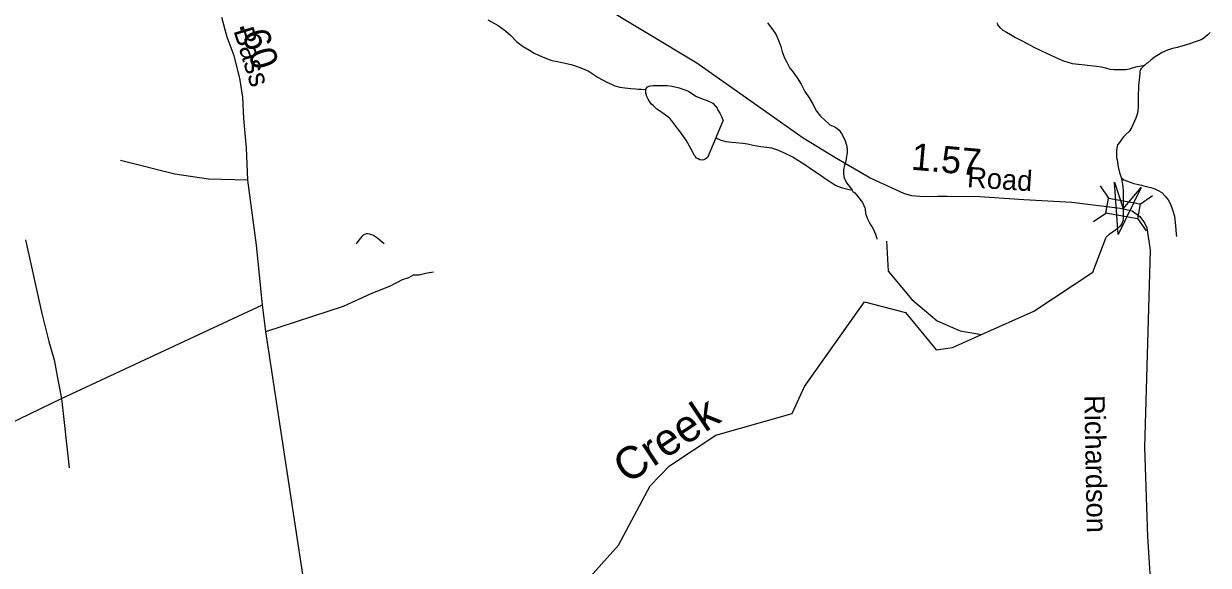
# Model space of a CAD drawing. Extents: x 2220236 to 2384410, y 720751 to 894131.
# Drawn here: x 2270572 to 2276098, y 818722 to 821248 of the extents above; entities that cross this region are included whole.
import ezdxf

# ---------------------------------------------------------------- set-up
doc = ezdxf.new("R2010")
doc.units = 0
for name, color, linetype in [('Exist Hydrographic Creek Single Shore', 7, 'Continuous'), ('Exist Hydrographic Creek Single Shore Label', 7, 'Continuous'), ('Exist Hydrographic Misc Water Feature', 7, 'Continuous'), ('Exist Hydrographic Pond Under 1500 Sq Ft', 7, 'Continuous'), ('Exist Road Non-System Type 51', 7, 'Continuous'), ('Exist Road Secondary Mileage Hundredths English Label', 7, 'Continuous'), ('Exist Road Secondary Structure Standard Bridge Attributed CELL', 7, 'Continuous'), ('Exist Road Secondary Structure Standard Bridge CELL', 7, 'Continuous'), ('Exist Road Secondary Type 51 Attributed', 7, 'Continuous'), ('Exist Road Secondary Type 51 Label', 7, 'Continuous')]:
    doc.layers.add(name, color=color, linetype=linetype)

msp = doc.modelspace()

# ---------------------------------------------------------------- linework, layer by layer
at = {"layer": 'Exist Hydrographic Creek Single Shore'}
for points in [[(2276064.4, 821173.7), (2276032.4, 821162.2), (2276006.6, 821153.6), (2275968.7, 821141.2), (2275954.8, 821137.6), (2275930.8, 821133.2), (2275907, 821124.5), (2275882.8, 821114.5), (2275865.2, 821102.4), (2275847.3, 821092.3), (2275829.6, 821077.9), (2275815.6, 821065.7), (2275809.6, 821061.9), (2275801.6, 821054.5)], [(2276106.1, 821206.6), (2276096.1, 821196), (2276086.1, 821188), (2276072.4, 821178.4), (2276064.4, 821173.7)], [(2275801.6, 821054.5), (2275797.9, 821051.3), (2275790.5, 821044.9), (2275785.5, 821039.4), (2275781.5, 821035.2), (2275778, 821025.5), (2275777.9, 821021.5), (2275776.5, 820999.3), (2275774.3, 820975.7), (2275771.7, 820958.4), (2275770.9, 820905.2), (2275771.1, 820882.9), (2275771.2, 820857.7), (2275767.4, 820831.5), (2275760, 820807.1), (2275740.1, 820763.2), (2275728.6, 820746.1), (2275712.5, 820731), (2275702.8, 820720.4), (2275696.7, 820712.3), (2275682.9, 820694.5), (2275674.5, 820682.6), (2275670.6, 820667.9), (2275669.3, 820656.4), (2275669.2, 820650.5), (2275669.3, 820640.7), (2275670.3, 820624.3), (2275672.4, 820613.7), (2275675.8, 820590.7), (2275677.9, 820580.8), (2275684.3, 820554.4), (2275690.7, 820531.3)], [(2275690.7, 820531.3), (2275694.3, 820514.9), (2275698.7, 820490.8), (2275700.8, 820466.2), (2275701.2, 820450.8), (2275700.6, 820385.2), (2275700.1, 820350.8), (2275701.2, 820343.2), (2275701.1, 820337.6), (2275700.3, 820331.1), (2275694.4, 820316.4), (2275686.3, 820304.1), (2275674.9, 820292.2), (2275658.6, 820280.1), (2275637, 820265.8), (2275621, 820253)], [(2275039.7, 819799), (2275283.5, 819907.8), (2275559.5, 820089.1), (2275621, 820253)], [(2270317.1, 817694.8), (2270459.2, 817655.8), (2270717.1, 817683.3), (2271157.2, 817834.9), (2271773.2, 817891), (2271976, 818007.4), (2272022.2, 818022), (2272088.9, 818036.5), (2272196.2, 818046.2), (2272553.2, 818199.6), (2272701.2, 818340.9), (2273083, 818519.9), (2273347.2, 818816.2), (2273494.2, 819092), (2273585.2, 819185.2), (2273800.1, 819328.3), (2274157.1, 819429.2), (2274214.1, 819555.9), (2274494.2, 819950.3), (2274686.1, 819900.4), (2274829.1, 819726.9), (2274904.1, 819738.4), (2275039.7, 819799)]]:
    msp.add_lwpolyline(points, dxfattribs=at)
at = {"layer": 'Exist Hydrographic Misc Water Feature'}
for points in [[(2272737.9, 821266.5), (2272786.2, 821239.3), (2272819.8, 821215.6), (2272844.7, 821193.8), (2272872.9, 821164.3), (2272901.3, 821142.4), (2272931.1, 821124.8), (2272953.5, 821111.2), (2272973.3, 821100.9), (2273003.5, 821089.5), (2273035.4, 821077.3), (2273061.6, 821071.9), (2273089.6, 821065.7), (2273125.2, 821057.4), (2273162.7, 821046.2), (2273190, 821034.8), (2273196.5, 821031.4), (2273205, 821027.9), (2273252.2, 820997.4), (2273292.4, 820976.2), (2273314.2, 820965.9), (2273330.4, 820958.1), (2273352.6, 820952), (2273376.9, 820949.9), (2273404.7, 820946.7), (2273426.9, 820943.9), (2273440.7, 820942.7), (2273454.4, 820942.4), (2273474.8, 820942)], [(2274041.4, 821252.6), (2274066, 821219.3), (2274081.9, 821196.7), (2274094.1, 821166.9), (2274104.4, 821141.5), (2274110.4, 821117.4), (2274121, 821089.3), (2274133, 821065.4), (2274145.6, 821041.2), (2274157.4, 821027.9), (2274179.7, 820995.6), (2274198.2, 820966.3), (2274216.5, 820932.5), (2274236.8, 820902.6), (2274251.1, 820876.7), (2274271, 820840.2), (2274289.5, 820816.8), (2274311.7, 820795.1), (2274325.6, 820783.3)], [(2275112.6, 821251.8), (2275114.7, 821243.5), (2275124.9, 821230.2), (2275138.8, 821218.4), (2275157, 821208.2), (2275175.1, 821198), (2275199.1, 821184.4), (2275226, 821170.7), (2275253.6, 821155.4), (2275283.4, 821139), (2275319.8, 821121.9), (2275359.8, 821102.4), (2275386.1, 821090.3), (2275422.2, 821074.8), (2275462.3, 821063.2), (2275508.1, 821057.3), (2275548.3, 821053.2), (2275576.5, 821050.3), (2275600.3, 821046.5), (2275618.3, 821041.9), (2275638.5, 821036.6), (2275658.5, 821034.5), (2275686.4, 821034.9), (2275696.2, 821034.7), (2275712.3, 821035), (2275730.4, 821037.3), (2275740.3, 821041), (2275760.1, 821047.2), (2275801.6, 821054.5)], [(2274325.6, 820783.3), (2274332.6, 820776.6), (2274355.7, 820767.3), (2274366.1, 820759.5), (2274375.7, 820752.1), (2274386.2, 820735.5), (2274396.1, 820719.5), (2274404.2, 820702.3), (2274410.7, 820681.5), (2274412.6, 820664.4), (2274412.9, 820646.4), (2274409.1, 820621.8), (2274409.1, 820620.2), (2274407.2, 820607.8), (2274401.2, 820587.6), (2274396.5, 820567), (2274395.5, 820550.6), (2274398.1, 820533.5), (2274402.1, 820521), (2274412.3, 820503.7), (2274428.5, 820482), (2274436.5, 820471.1)], [(2273800.4, 820715.5), (2273824.7, 820704.5), (2273847.6, 820698.1), (2273874.7, 820695.2), (2273894.4, 820694.8), (2273926.8, 820691.5), (2273948.7, 820687.8), (2273974.8, 820681.7), (2274008.5, 820676.1), (2274038.9, 820672.8), (2274060.8, 820669.1), (2274089.1, 820659.6), (2274116.8, 820647.6), (2274160.9, 820625.3), (2274215.3, 820592.1), (2274251.5, 820566.7), (2274278.1, 820549.1), (2274303.9, 820531.2), (2274330.1, 820513.6), (2274358.3, 820495.6), (2274368.4, 820490.5), (2274391.5, 820482.8), (2274410.4, 820478.2), (2274423.1, 820474.6), (2274436.5, 820471.1)], [(2275690.7, 820531.3), (2275704.2, 820520.2), (2275716.3, 820515.1), (2275750.8, 820502.9), (2275764.5, 820499.3), (2275786.4, 820494.9), (2275808.6, 820489.5), (2275829.8, 820484.8), (2275849, 820477.9), (2275864.2, 820470.4), (2275880.8, 820460.2), (2275897.2, 820444.1), (2275911.2, 820426.7), (2275921.3, 820406.9), (2275931.6, 820380.4), (2275939.8, 820350.7), (2275944.5, 820307), (2275948.6, 820266.9), (2275950, 820256)], [(2274436.5, 820471.1), (2274440.3, 820466.1), (2274448.7, 820458.7), (2274464.7, 820440.3), (2274473.1, 820430.3), (2274484.9, 820414.3), (2274491.1, 820400.4), (2274495.2, 820388.8), (2274497, 820382.9), (2274499.5, 820362.5), (2274507.6, 820338.4), (2274515.4, 820322.8), (2274524, 820308.5), (2274527.8, 820302.9), (2274536.1, 820288.6), (2274546.1, 820267.1), (2274550.4, 820251.6), (2274552.2, 820243.3)], [(2272254.1, 820221), (2272235.1, 820236.2), (2272223.5, 820246.3), (2272215.4, 820252.3), (2272213.2, 820254), (2272203.4, 820259.8), (2272195.6, 820262.6), (2272186.8, 820266.1), (2272175.4, 820267.9), (2272169.2, 820268.1), (2272161.6, 820265.6), (2272155.6, 820261.8), (2272149.2, 820255.4), (2272141.5, 820245.7), (2272126, 820225.3), (2272122.6, 820219.8)], [(2274597.2, 820233.5), (2274605.2, 820094), (2274715.7, 819961.9), (2274833.6, 819862), (2274940.4, 819816), (2275039.7, 819799)]]:
    msp.add_lwpolyline(points, dxfattribs=at)
at = {"layer": 'Exist Hydrographic Pond Under 1500 Sq Ft'}
for points in [[(2273474.8, 820942), (2273474.5, 820943.6), (2273478.5, 820949.4), (2273482.2, 820953.3), (2273494.4, 820957.9), (2273508.2, 820959.3), (2273520.4, 820960), (2273532.2, 820959.8), (2273550.2, 820960.1), (2273574.2, 820960.6), (2273597.7, 820956.8), (2273630.4, 820948.6), (2273651.9, 820941.6), (2273672.7, 820932.9), (2273702.8, 820913.6), (2273710.9, 820909.2), (2273745.7, 820895.3), (2273761, 820890.1), (2273787, 820878.1), (2273807.2, 820854.7), (2273809.3, 820848.1), (2273819.5, 820830.8), (2273827.7, 820814.9), (2273829.8, 820808.3), (2273835.5, 820798.4), (2273800.4, 820715.5)], [(2273800.4, 820715.5), (2273763.4, 820627.7), (2273761.4, 820623.8), (2273756, 820619), (2273751.4, 820615.8), (2273744.8, 820613.3), (2273737.5, 820611.8), (2273726.7, 820613.7), (2273717.7, 820618.1), (2273710.8, 820621.5), (2273705.4, 820628.2), (2273701.6, 820633.2), (2273685.1, 820663.1), (2273662.7, 820705.2), (2273650.3, 820722.8), (2273636.6, 820742.8), (2273624.1, 820758.5), (2273610.1, 820776.8), (2273596, 820794.5), (2273588, 820804.5), (2273576.4, 820814.6), (2273559.6, 820826.4), (2273537.3, 820842.3), (2273526.3, 820850), (2273509.3, 820865.8), (2273501.2, 820873.5), (2273492.3, 820884.2), (2273485, 820895.8), (2273479, 820909.1), (2273476.8, 820915.7), (2273474.7, 820923.3), (2273474.6, 820935.4), (2273474.8, 820942)]]:
    msp.add_lwpolyline(points, dxfattribs=at)
at = {"layer": 'Exist Road Non-System Type 51'}
msp.add_line((2270747.9, 819500.1), (2270784.5, 819176.6), dxfattribs=at)
for points in [[(2271618, 820518.6), (2271433.6, 820523.6), (2271277, 820546.4), (2271024.5, 820609.6)], [(2270581.2, 820240.6), (2270657, 819896.9), (2270689.8, 819765.5), (2270715.1, 819679.6), (2270732.7, 819578.5), (2270747.9, 819500.1)], [(2271701.1, 819812.7), (2272063.8, 819930.2), (2272193.2, 819989.3), (2272282.8, 820026.2), (2272338.5, 820054.6), (2272368.5, 820065), (2272390.4, 820077.2), (2272416.4, 820077.4), (2272454.1, 820085.6), (2272484.2, 820090)]]:
    msp.add_lwpolyline(points, dxfattribs=at)
at = {"layer": 'Exist Road Secondary Structure Standard Bridge Attributed CELL'}
msp.add_lwpolyline([(2275784.4, 820484.6), (2275677.1, 820265.6), (2275660.5, 820508.9), (2275700.6, 820385.2)], close=True, dxfattribs=at)
at = {"layer": 'Exist Road Secondary Structure Standard Bridge CELL'}
for p, q in [((2275592.8, 820491.3), (2275632, 820434.5)), ((2275780.5, 820406.9), (2275837.3, 820446.1)), ((2275562.4, 820325.9), (2275619.2, 820365.1)), ((2275768.1, 820339.1), (2275807.3, 820282.3))]:
    msp.add_line(p, q, dxfattribs=at)
msp.add_lwpolyline([(2275632, 820434.5), (2275780.6, 820407.2), (2275767.8, 820337.8), (2275619.2, 820365.1)], close=True, dxfattribs=at)
at = {"layer": 'Exist Road Secondary Type 51 Attributed'}
for points in [[(2273244.7, 821347.2), (2273712.9, 821065.6), (2274049.3, 820827.4), (2274208.7, 820715.2), (2274364.2, 820621.4), (2274523, 820527.1), (2274676.9, 820457.3), (2274713.3, 820447.5), (2274751.7, 820443.5), (2274783.2, 820441.6), (2274835.5, 820444), (2274879.6, 820444.3), (2274920.6, 820441.9), (2275008.8, 820443), (2275237.7, 820428), (2275461.5, 820415.8), (2275687.5, 820388.2)], [(2271686.2, 819937.3), (2271658.4, 820215.3), (2271618, 820518.6), (2271611.2, 820668.5), (2271599.4, 820806.7), (2271594.4, 820906.1), (2271580.9, 820993.7), (2271554, 821098.2), (2271522, 821185.8), (2271496.7, 821276.8)], [(2275687.5, 820388.2), (2275742.9, 820375.2), (2275778.8, 820349.1), (2275800.7, 820319.9), (2275810.8, 820295.9), (2275826.9, 820191.6), (2275800.1, 819271.5), (2275813.9, 818855.9), (2275835.1, 818536.2), (2275856.2, 818406.6), (2275866.6, 818364.6), (2275879, 818328.7), (2275895.3, 818292.8), (2275930.2, 818230.8), (2275971.5, 818165.8), (2276027.6, 818065.4), (2276074.4, 817954.8), (2276091, 817929.6), (2276113, 817887.2)], [(2266879.9, 819811), (2267556.1, 819497.9), (2267635.1, 819452.1), (2267708.3, 819426.8), (2268024, 819330.8), (2269029.2, 819050.3), (2269243.9, 818994.7), (2269406.8, 818969.4), (2269554.6, 818982), (2269620.2, 818992.2), (2269703.6, 819014.9), (2269774.3, 819032.6), (2269849.2, 819061.8), (2269918.7, 819098.4), (2270747.9, 819500.1), (2271686.2, 819937.3)], [(2272016.9, 818020.7), (2271958.3, 818189.8), (2271939.7, 818255.8), (2271928.8, 818347.6), (2271909.9, 818443.4), (2271701.1, 819812.7), (2271686.2, 819937.3)]]:
    msp.add_lwpolyline(points, dxfattribs=at)

# ---------------------------------------------------------------- texts
at = {"layer": 'Exist Hydrographic Creek Single Shore Label'}
msp.add_text('Creek', height=150, rotation=33.665, dxfattribs=at).set_placement((2273387.5, 819098.2))
at = {"layer": 'Exist Road Secondary Mileage Hundredths English Label'}
for s, rotation, p in [('.60', 287.8577, (2271575.1, 821245.8)), ('1.57', 354.8284, (2274708.6, 820567.9))]:
    msp.add_text(s, height=125, rotation=rotation, dxfattribs=at).set_placement(p)
at = {"layer": 'Exist Road Secondary Type 51 Label'}
for s, rotation, p in [('Bass', 287.2173, (2271550.1, 821215.8)), ('Road', 356.3116, (2274971, 820486)), ('Richardson', 271.0871, (2275519.4, 819514.8))]:
    msp.add_text(s, height=95, rotation=rotation, dxfattribs=at).set_placement(p)

doc.saveas('drawing.dxf')
